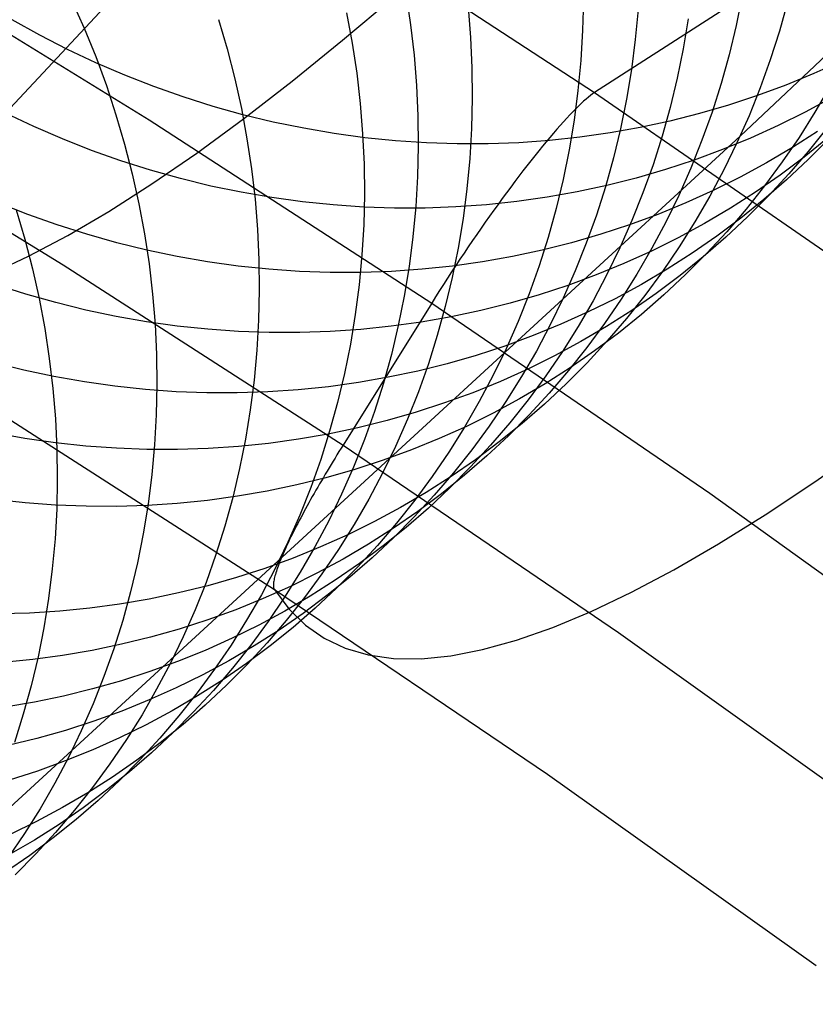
# Model space of a CAD drawing. Header units: millimetres. Extents: x 119 to 175.9, y -203.1 to -153.8.
# Tile 348 of 377: x 162.8 to 163.9, y -160.3 to -158.9. Entities that reach past the tile are written whole.
import ezdxf

# ---------------------------------------------------------------- set-up
doc = ezdxf.new("R2010")
doc.units = ezdxf.units.MM
doc.header["$MEASUREMENT"] = 0
doc.layers.add('Layer 01', color=5, linetype='Continuous', true_color=0x0000ff)
doc.layers.add('Livello 03', color=5, linetype='Continuous', true_color=0x0000ff)

msp = doc.modelspace()

# ---------------------------------------------------------------- linework, layer by layer
at = {"layer": 'Layer 01'}
for p, q in [((162.7998, -159.0564, 56.7965), (163.2382, -158.5861, 58.9149)), ((163.7927, -159.0875, 53.8911), (164.2929, -158.616, 55.9334)), ((162.8892, -158.9031, 50.4129), (162.9062, -158.9412, 50.4181)), ((163.3414, -158.8961, 51.7389), (163.3475, -158.937, 51.7474)), ((163.5809, -158.903, 52.5888), (163.5799, -158.944, 52.5991)), ((163.7957, -158.8979, 53.5086), (163.7876, -158.9378, 53.5203)), ((163.8568, -158.9063, 53.8316), (163.8459, -158.9455, 53.8437)), ((163.261, -158.9208, 51.4697), (163.2685, -158.9615, 51.4779)), ((163.4252, -158.9128, 52.0182), (163.4285, -158.9539, 52.0275)), ((163.655, -158.9161, 52.8927), (163.6511, -158.9569, 52.9036)), ((162.8461, -158.9509, 57.185), (162.809, -158.9303, 57.1884)), ((163.0879, -158.9296, 50.937), (163.0996, -158.9695, 50.944)), ((163.7226, -158.929, 53.1985), (163.7159, -158.9692, 53.21)), ((162.9062, -158.9412, 50.4181), (162.9218, -158.9799, 50.4238)), ((163.3475, -158.937, 51.7474), (163.3521, -158.978, 51.7564)), ((163.5799, -158.944, 52.5991), (163.5775, -158.9849, 52.6097)), ((163.7876, -158.9378, 53.5203), (163.778, -158.9773, 53.5322)), ((163.8459, -158.9455, 53.8437), (163.8335, -158.9841, 53.856)), ((162.8838, -158.9702, 57.1812), (162.8461, -158.9509, 57.185)), ((163.2685, -158.9615, 51.4779), (163.2746, -159.0024, 51.4864)), ((163.4285, -158.9539, 52.0275), (163.4303, -158.995, 52.0371)), ((163.6511, -158.9569, 52.9036), (163.6458, -158.9973, 52.9149)), ((162.9221, -158.9883, 57.177), (162.8838, -158.9702, 57.1812)), ((163.0996, -158.9695, 50.944), (163.1098, -159.0097, 50.9514)), ((163.7159, -158.9692, 53.21), (163.7078, -159.0091, 53.2217)), ((162.9218, -158.9799, 50.4238), (162.9362, -159.019, 50.43)), ((162.961, -159.005, 57.1723), (162.9221, -158.9883, 57.177)), ((163.3521, -158.978, 51.7564), (163.3554, -159.019, 51.7657)), ((163.5775, -158.9849, 52.6097), (163.5736, -159.0255, 52.6207)), ((163.778, -158.9773, 53.5322), (163.7671, -159.0164, 53.5444)), ((163.8335, -158.9841, 53.856), (163.8198, -159.0222, 53.8686)), ((163.9297, -158.9859, 56.9585), (163.8925, -159.0028, 56.9703)), ((163.4303, -158.995, 52.0371), (163.4308, -159.0361, 52.0472)), ((163.6458, -158.9973, 52.9149), (163.6391, -159.0375, 52.9264)), ((163.0003, -159.0204, 57.1673), (162.961, -159.005, 57.1723)), ((163.1098, -159.0097, 50.9514), (163.1188, -159.0502, 50.9593)), ((163.2746, -159.0024, 51.4864), (163.2793, -159.0433, 51.4954)), ((163.7078, -159.0091, 53.2217), (163.6983, -159.0486, 53.2337)), ((163.8925, -159.0028, 56.9703), (163.8546, -159.0184, 56.982)), ((162.9362, -159.019, 50.43), (162.9492, -159.0585, 50.4367)), ((163.0401, -159.0344, 57.1618), (163.0003, -159.0204, 57.1673)), ((163.3554, -159.019, 51.7657), (163.3573, -159.0601, 51.7754)), ((163.5736, -159.0255, 52.6207), (163.5683, -159.066, 52.632)), ((163.7671, -159.0164, 53.5444), (163.7548, -159.055, 53.5569)), ((163.8198, -159.0222, 53.8686), (163.8048, -159.0597, 53.8814)), ((163.8546, -159.0184, 56.982), (163.8162, -159.0326, 56.9935)), ((163.9142, -159.0201, 54.5548), (163.8939, -159.055, 54.568)), ((163.0804, -159.0471, 57.156), (163.0401, -159.0344, 57.1618)), ((163.4308, -159.0361, 52.0472), (163.4298, -159.077, 52.0576)), ((163.6391, -159.0375, 52.9264), (163.631, -159.0773, 52.9382)), ((163.8162, -159.0326, 56.9935), (163.7772, -159.0455, 57.0048)), ((163.9163, -159.0356, 56.5442), (163.8805, -159.0551, 56.5565)), ((163.1209, -159.0584, 57.1497), (163.0804, -159.0471, 57.156)), ((163.1188, -159.0502, 50.9593), (163.1263, -159.0908, 50.9676)), ((163.2793, -159.0433, 51.4954), (163.2826, -159.0844, 51.5048)), ((163.6983, -159.0486, 53.2337), (163.6874, -159.0876, 53.246)), ((163.7772, -159.0455, 57.0048), (163.7378, -159.0569, 57.016)), ((162.8381, -159.0745, 56.7921), (162.7998, -159.0564, 56.7965)), ((162.9492, -159.0585, 50.4367), (162.9609, -159.0983, 50.4438)), ((163.1618, -159.0683, 57.1431), (163.1209, -159.0584, 57.1497)), ((163.3573, -159.0601, 51.7754), (163.3577, -159.1011, 51.7855)), ((163.5683, -159.066, 52.632), (163.5617, -159.1061, 52.6436)), ((163.6979, -159.067, 57.0269), (163.6576, -159.0757, 57.0375)), ((163.7378, -159.0569, 57.016), (163.6979, -159.067, 57.0269)), ((163.7548, -159.055, 53.5569), (163.7412, -159.093, 53.5695)), ((163.8048, -159.0597, 53.8814), (163.7885, -159.0966, 53.8943)), ((163.8805, -159.0551, 56.5565), (163.8441, -159.0732, 56.5687)), ((163.8939, -159.055, 54.568), (163.8724, -159.0891, 54.5813)), ((162.8769, -159.0912, 56.7873), (162.8381, -159.0745, 56.7921)), ((163.2029, -159.0768, 57.1361), (163.1618, -159.0683, 57.1431)), ((163.2442, -159.0839, 57.1288), (163.2029, -159.0768, 57.1361)), ((163.4298, -159.077, 52.0576), (163.4274, -159.1178, 52.0683)), ((163.6576, -159.0757, 57.0375), (163.617, -159.083, 57.0479)), ((163.631, -159.0773, 52.9382), (163.6215, -159.1167, 52.9503)), ((163.8441, -159.0732, 56.5687), (163.8069, -159.0901, 56.5807)), ((163.8975, -159.0809, 56.1291), (163.8634, -159.1028, 56.1418)), ((163.9098, -159.0765, 54.9464), (163.8847, -159.108, 54.9598)), ((162.5162, -160.2611, 49.2275), (163.7927, -159.0875, 53.8911)), ((162.9162, -159.1067, 56.7821), (162.8769, -159.0912, 56.7873)), ((163.1263, -159.0908, 50.9676), (163.1324, -159.1316, 50.9763)), ((163.2857, -159.0896, 57.1211), (163.2442, -159.0839, 57.1288)), ((163.2826, -159.0844, 51.5048), (163.2845, -159.1254, 51.5146)), ((163.3272, -159.0938, 57.113), (163.2857, -159.0896, 57.1211)), ((163.3689, -159.0966, 57.1047), (163.3272, -159.0938, 57.113)), ((163.535, -159.0933, 57.068), (163.4936, -159.0963, 57.0776)), ((163.5761, -159.0889, 57.0581), (163.535, -159.0933, 57.068)), ((163.617, -159.083, 57.0479), (163.5761, -159.0889, 57.0581)), ((163.6874, -159.0876, 53.246), (163.6751, -159.1261, 53.2585)), ((163.7412, -159.093, 53.5695), (163.7262, -159.1305, 53.5824)), ((163.8069, -159.0901, 56.5807), (163.7691, -159.1056, 56.5926)), ((163.8724, -159.0891, 54.5813), (163.8497, -159.1223, 54.5947)), ((163.9108, -159.0903, 55.7275), (163.8794, -159.1157, 55.7406)), ((163.9133, -159.0904, 55.3252), (163.8849, -159.119, 55.3385)), ((162.9559, -159.1208, 56.7765), (162.9162, -159.1067, 56.7821)), ((162.9609, -159.0983, 50.4438), (162.9712, -159.1384, 50.4513)), ((163.3577, -159.1011, 51.7855), (163.3568, -159.142, 51.796)), ((163.4105, -159.0979, 57.096), (163.3689, -159.0966, 57.1047)), ((163.4521, -159.0978, 57.0869), (163.4105, -159.0979, 57.096)), ((163.4936, -159.0963, 57.0776), (163.4521, -159.0978, 57.0869)), ((163.5617, -159.1061, 52.6436), (163.5536, -159.1459, 52.6555)), ((163.7691, -159.1056, 56.5926), (163.7308, -159.1198, 56.6043)), ((163.7885, -159.0966, 53.8943), (163.7709, -159.1329, 53.9075)), ((163.8634, -159.1028, 56.1418), (163.8284, -159.1234, 56.1544)), ((163.8847, -159.108, 54.9598), (163.8585, -159.1385, 54.9733)), ((162.9961, -159.1335, 56.7704), (162.9559, -159.1208, 56.7765)), ((163.4274, -159.1178, 52.0683), (163.4236, -159.1584, 52.0794)), ((163.6215, -159.1167, 52.9503), (163.6107, -159.1557, 52.9627)), ((163.7308, -159.1198, 56.6043), (163.6919, -159.1326, 56.6159)), ((163.8794, -159.1157, 55.7406), (163.847, -159.14, 55.7537)), ((163.8849, -159.119, 55.3385), (163.8554, -159.1465, 55.3519)), ((163.0366, -159.1448, 56.764), (162.9961, -159.1335, 56.7704)), ((163.1324, -159.1316, 50.9763), (163.1372, -159.1725, 50.9854)), ((163.2845, -159.1254, 51.5146), (163.2849, -159.1663, 51.5248)), ((163.6919, -159.1326, 56.6159), (163.6525, -159.144, 56.6272)), ((163.6751, -159.1261, 53.2585), (163.6615, -159.1642, 53.2713)), ((163.7262, -159.1305, 53.5824), (163.7099, -159.1674, 53.5955)), ((163.7709, -159.1329, 53.9075), (163.752, -159.1684, 53.9208)), ((163.8284, -159.1234, 56.1544), (163.7927, -159.1428, 56.167)), ((163.8497, -159.1223, 54.5947), (163.8259, -159.1547, 54.6082)), ((162.9712, -159.1384, 50.4513), (162.9802, -159.1788, 50.4593)), ((163.0774, -159.1548, 56.7572), (163.0366, -159.1448, 56.764)), ((163.3568, -159.142, 51.796), (163.3544, -159.1827, 51.8068)), ((163.5536, -159.1459, 52.6555), (163.5441, -159.1853, 52.6677)), ((163.6525, -159.144, 56.6272), (163.6127, -159.1541, 56.6383)), ((163.7927, -159.1428, 56.167), (163.7563, -159.1609, 56.1794)), ((163.847, -159.14, 55.7537), (163.8138, -159.163, 55.7667)), ((163.8554, -159.1465, 55.3519), (163.825, -159.173, 55.3653)), ((163.8585, -159.1385, 54.9733), (163.8312, -159.1681, 54.9868)), ((163.1184, -159.1633, 56.75), (163.0774, -159.1548, 56.7572)), ((163.4236, -159.1584, 52.0794), (163.4183, -159.1987, 52.0909)), ((163.6127, -159.1541, 56.6383), (163.5725, -159.1627, 56.6492)), ((163.6107, -159.1557, 52.9627), (163.5985, -159.1942, 52.9753)), ((163.7563, -159.1609, 56.1794), (163.7192, -159.1777, 56.1916)), ((163.8259, -159.1547, 54.6082), (163.8008, -159.1861, 54.6218)), ((163.1597, -159.1704, 56.7425), (163.1184, -159.1633, 56.75)), ((163.1372, -159.1725, 50.9854), (163.1405, -159.2134, 50.9949)), ((163.2011, -159.1761, 56.7346), (163.1597, -159.1704, 56.7425)), ((163.2849, -159.1663, 51.5248), (163.284, -159.2072, 51.5353)), ((163.5319, -159.17, 56.6598), (163.4911, -159.1758, 56.6702)), ((163.5725, -159.1627, 56.6492), (163.5319, -159.17, 56.6598)), ((163.6615, -159.1642, 53.2713), (163.6466, -159.2016, 53.2843)), ((163.7099, -159.1674, 53.5955), (163.6923, -159.2036, 53.6087)), ((163.752, -159.1684, 53.9208), (163.7318, -159.2032, 53.9342)), ((163.8138, -159.163, 55.7667), (163.7797, -159.1848, 55.7797)), ((163.825, -159.173, 55.3653), (163.7936, -159.1983, 55.3786)), ((163.8312, -159.1681, 54.9868), (163.8028, -159.1966, 55.0003)), ((162.83, -159.1933, 56.3976), (162.7908, -159.1778, 56.403)), ((162.8143, -159.1868, 49.9464), (162.826, -159.2266, 49.9537)), ((162.9802, -159.1788, 50.4593), (162.9877, -159.2194, 50.4678)), ((163.2426, -159.1804, 56.7263), (163.2011, -159.1761, 56.7346)), ((163.2842, -159.1832, 56.7178), (163.2426, -159.1804, 56.7263)), ((163.3257, -159.1846, 56.7088), (163.2842, -159.1832, 56.7178)), ((163.3673, -159.1846, 56.6996), (163.3257, -159.1846, 56.7088)), ((163.3544, -159.1827, 51.8068), (163.3506, -159.2233, 51.818)), ((163.4087, -159.1831, 56.6901), (163.3673, -159.1846, 56.6996)), ((163.45, -159.1801, 56.6803), (163.4087, -159.1831, 56.6901)), ((163.4911, -159.1758, 56.6702), (163.45, -159.1801, 56.6803)), ((163.5441, -159.1853, 52.6677), (163.5333, -159.2242, 52.6801)), ((163.7192, -159.1777, 56.1916), (163.6815, -159.1932, 56.2037)), ((163.7797, -159.1848, 55.7797), (163.7448, -159.2054, 55.7925)), ((163.8008, -159.1861, 54.6218), (163.7747, -159.2166, 54.6354)), ((162.8697, -159.2074, 56.3917), (162.83, -159.1933, 56.3976)), ((163.4183, -159.1987, 52.0909), (163.4117, -159.2388, 52.1026)), ((163.5985, -159.1942, 52.9753), (163.5849, -159.2322, 52.9882)), ((163.6815, -159.1932, 56.2037), (163.6432, -159.2073, 56.2157)), ((163.7936, -159.1983, 55.3786), (163.7613, -159.2225, 55.3919)), ((163.8028, -159.1966, 55.0003), (163.7734, -159.2241, 55.0138)), ((162.9098, -159.2201, 56.3855), (162.8697, -159.2074, 56.3917)), ((163.1405, -159.2134, 50.9949), (163.1424, -159.2544, 51.0048)), ((163.284, -159.2072, 51.5353), (163.2816, -159.2479, 51.5462)), ((163.6432, -159.2073, 56.2157), (163.6044, -159.2201, 56.2274)), ((163.6466, -159.2016, 53.2843), (163.6303, -159.2384, 53.2975)), ((163.6923, -159.2036, 53.6087), (163.6735, -159.239, 53.6222)), ((163.7448, -159.2054, 55.7925), (163.7091, -159.2248, 55.8052)), ((163.7318, -159.2032, 53.9342), (163.7104, -159.2372, 53.9478)), ((162.826, -159.2266, 49.9537), (162.8364, -159.2666, 49.9614)), ((162.9502, -159.2315, 56.3789), (162.9098, -159.2201, 56.3855)), ((162.9877, -159.2194, 50.4678), (162.9939, -159.2601, 50.4766)), ((163.3506, -159.2233, 51.818), (163.3454, -159.2636, 51.8295)), ((163.5333, -159.2242, 52.6801), (163.5211, -159.2627, 52.6928)), ((163.6044, -159.2201, 56.2274), (163.5651, -159.2315, 56.2389)), ((163.7091, -159.2248, 55.8052), (163.6728, -159.2428, 55.8178)), ((163.7613, -159.2225, 55.3919), (163.7281, -159.2455, 55.4051)), ((163.7734, -159.2241, 55.0138), (163.743, -159.2505, 55.0274)), ((163.7747, -159.2166, 54.6354), (163.7474, -159.2462, 54.6491)), ((162.9909, -159.2415, 56.3719), (162.9502, -159.2315, 56.3789)), ((163.4117, -159.2388, 52.1026), (163.4037, -159.2785, 52.1147)), ((163.5651, -159.2315, 56.2389), (163.5254, -159.2415, 56.2503)), ((163.5849, -159.2322, 52.9882), (163.57, -159.2696, 53.0013)), ((163.6303, -159.2384, 53.2975), (163.6128, -159.2746, 53.3108)), ((163.6735, -159.239, 53.6222), (163.6533, -159.2738, 53.6357)), ((163.7104, -159.2372, 53.9478), (163.6878, -159.2703, 53.9615)), ((163.0319, -159.2501, 56.3645), (162.9909, -159.2415, 56.3719)), ((163.0731, -159.2573, 56.3568), (163.0319, -159.2501, 56.3645)), ((163.1424, -159.2544, 51.0048), (163.1429, -159.2953, 51.0151)), ((163.2816, -159.2479, 51.5462), (163.2778, -159.2884, 51.5574)), ((163.4852, -159.2501, 56.2613), (163.4447, -159.2572, 56.2722)), ((163.5254, -159.2415, 56.2503), (163.4852, -159.2501, 56.2613)), ((163.6728, -159.2428, 55.8178), (163.6358, -159.2596, 55.8303)), ((163.7281, -159.2455, 55.4051), (163.6941, -159.2672, 55.4182)), ((163.743, -159.2505, 55.0274), (163.7117, -159.2758, 55.0409)), ((163.7474, -159.2462, 54.6491), (163.7191, -159.2746, 54.6628)), ((162.8364, -159.2666, 49.9614), (162.8453, -159.3069, 49.9696)), ((162.9939, -159.2601, 50.4766), (162.9987, -159.3009, 50.4859)), ((163.1144, -159.263, 56.3487), (163.0731, -159.2573, 56.3568)), ((163.1559, -159.2673, 56.3402), (163.1144, -159.263, 56.3487)), ((163.1974, -159.2702, 56.3314), (163.1559, -159.2673, 56.3402)), ((163.3629, -159.2673, 56.2931), (163.3217, -159.2702, 56.3031)), ((163.3454, -159.2636, 51.8295), (163.3388, -159.3036, 51.8413)), ((163.404, -159.263, 56.2828), (163.3629, -159.2673, 56.2931)), ((163.4447, -159.2572, 56.2722), (163.404, -159.263, 56.2828)), ((163.5211, -159.2627, 52.6928), (163.5076, -159.3006, 52.7058)), ((163.6358, -159.2596, 55.8303), (163.5981, -159.275, 55.8426)), ((163.6941, -159.2672, 55.4182), (163.6593, -159.2878, 55.4312)), ((163.2389, -159.2716, 56.3223), (163.1974, -159.2702, 56.3314)), ((163.2803, -159.2716, 56.3129), (163.2389, -159.2716, 56.3223)), ((163.3217, -159.2702, 56.3031), (163.2803, -159.2716, 56.3129)), ((163.4037, -159.2785, 52.1147), (163.3943, -159.3178, 52.127)), ((163.57, -159.2696, 53.0013), (163.5538, -159.3064, 53.0145)), ((163.5981, -159.275, 55.8426), (163.5599, -159.2891, 55.8547)), ((163.6128, -159.2746, 53.3108), (163.594, -159.31, 53.3244)), ((163.6533, -159.2738, 53.6357), (163.632, -159.3077, 53.6494)), ((163.6878, -159.2703, 53.9615), (163.664, -159.3026, 53.9753)), ((163.7117, -159.2758, 55.0409), (163.6795, -159.2999, 55.0543)), ((163.7191, -159.2746, 54.6628), (163.6898, -159.3021, 54.6765)), ((162.8276, -159.301, 56.0281), (162.7876, -159.2883, 56.0346)), ((163.2778, -159.2884, 51.5574), (163.2727, -159.3287, 51.5689)), ((163.5599, -159.2891, 55.8547), (163.5211, -159.3018, 55.8667)), ((163.6593, -159.2878, 55.4312), (163.6237, -159.3071, 55.4442)), ((162.868, -159.3125, 56.0213), (162.8276, -159.301, 56.0281)), ((162.8453, -159.3069, 49.9696), (162.8529, -159.3473, 49.9782)), ((162.9987, -159.3009, 50.4859), (163.002, -159.3417, 50.4955)), ((163.1429, -159.2953, 51.0151), (163.142, -159.336, 51.0257)), ((163.3388, -159.3036, 51.8413), (163.3308, -159.3433, 51.8534)), ((163.5211, -159.3018, 55.8667), (163.4819, -159.3131, 55.8784)), ((163.5076, -159.3006, 52.7058), (163.4927, -159.3379, 52.7189)), ((163.5538, -159.3064, 53.0145), (163.5362, -159.3425, 53.028)), ((163.6237, -159.3071, 55.4442), (163.5874, -159.3251, 55.457)), ((163.632, -159.3077, 53.6494), (163.6094, -159.3408, 53.6633)), ((163.664, -159.3026, 53.9753), (163.6391, -159.3339, 53.9892)), ((163.6795, -159.2999, 55.0543), (163.6463, -159.3229, 55.0677)), ((163.6898, -159.3021, 54.6765), (163.6595, -159.3284, 54.6902)), ((162.9087, -159.3225, 56.0142), (162.868, -159.3125, 56.0213)), ((163.3943, -159.3178, 52.127), (163.3835, -159.3567, 52.1396)), ((163.4819, -159.3131, 55.8784), (163.4422, -159.323, 55.8899)), ((163.594, -159.31, 53.3244), (163.5739, -159.3447, 53.3381)), ((162.9496, -159.3311, 56.0066), (162.9087, -159.3225, 56.0142)), ((162.9907, -159.3383, 55.9987), (162.9496, -159.3311, 56.0066)), ((163.2727, -159.3287, 51.5689), (163.2661, -159.3687, 51.5808)), ((163.4022, -159.3316, 55.9012), (163.3617, -159.3387, 55.9123)), ((163.4422, -159.323, 55.8899), (163.4022, -159.3316, 55.9012)), ((163.5874, -159.3251, 55.457), (163.5505, -159.3417, 55.4696)), ((163.6463, -159.3229, 55.0677), (163.6124, -159.3446, 55.081)), ((163.6391, -159.3339, 53.9892), (163.613, -159.3643, 54.0031)), ((163.6595, -159.3284, 54.6902), (163.6282, -159.3536, 54.7039)), ((162.8529, -159.3473, 49.9782), (162.8591, -159.388, 49.9872)), ((163.032, -159.3441, 55.9904), (162.9907, -159.3383, 55.9987)), ((163.002, -159.3417, 50.4955), (163.004, -159.3826, 50.5056)), ((163.0734, -159.3485, 55.9817), (163.032, -159.3441, 55.9904)), ((163.142, -159.336, 51.0257), (163.1397, -159.3767, 51.0367)), ((163.321, -159.3444, 55.9231), (163.2801, -159.3487, 55.9336)), ((163.3617, -159.3387, 55.9123), (163.321, -159.3444, 55.9231)), ((163.3308, -159.3433, 51.8534), (163.3214, -159.3825, 51.8658)), ((163.4927, -159.3379, 52.7189), (163.4765, -159.3747, 52.7323)), ((163.5505, -159.3417, 55.4696), (163.5129, -159.3571, 55.4821)), ((163.5362, -159.3425, 53.028), (163.5175, -159.3779, 53.0416)), ((163.5739, -159.3447, 53.3381), (163.5526, -159.3785, 53.3519)), ((163.6124, -159.3446, 55.081), (163.5776, -159.3651, 55.0943)), ((163.6094, -159.3408, 53.6633), (163.5857, -159.373, 53.6772)), ((163.1148, -159.3514, 55.9727), (163.0734, -159.3485, 55.9817)), ((163.1562, -159.3529, 55.9634), (163.1148, -159.3514, 55.9727)), ((163.1976, -159.3529, 55.9538), (163.1562, -159.3529, 55.9634)), ((163.2389, -159.3515, 55.9438), (163.1976, -159.3529, 55.9538)), ((163.2801, -159.3487, 55.9336), (163.2389, -159.3515, 55.9438)), ((163.3835, -159.3567, 52.1396), (163.3714, -159.395, 52.1524)), ((163.5129, -159.3571, 55.4821), (163.4747, -159.3711, 55.4945)), ((163.6282, -159.3536, 54.7039), (163.596, -159.3777, 54.7175)), ((163.2661, -159.3687, 51.5808), (163.2581, -159.4083, 51.5929)), ((163.4747, -159.3711, 55.4945), (163.436, -159.3838, 55.5066)), ((163.5776, -159.3651, 55.0943), (163.5421, -159.3843, 55.1074)), ((163.5857, -159.373, 53.6772), (163.5608, -159.4043, 53.6912)), ((163.613, -159.3643, 54.0031), (163.5859, -159.3937, 54.0171)), ((163.004, -159.3826, 50.5056), (163.0045, -159.4234, 50.516)), ((163.1397, -159.3767, 51.0367), (163.1359, -159.4171, 51.048)), ((163.3214, -159.3825, 51.8658), (163.3107, -159.4214, 51.8784)), ((163.436, -159.3838, 55.5066), (163.3969, -159.3951, 55.5186)), ((163.4765, -159.3747, 52.7323), (163.459, -159.4107, 52.7459)), ((163.5175, -159.3779, 53.0416), (163.4974, -159.4125, 53.0554)), ((163.5421, -159.3843, 55.1074), (163.5059, -159.4022, 55.1204)), ((163.5526, -159.3785, 53.3519), (163.5301, -159.4116, 53.3658)), ((163.596, -159.3777, 54.7175), (163.563, -159.4006, 54.7311)), ((162.8246, -159.4038, 55.6572), (162.784, -159.3937, 55.6646)), ((162.8591, -159.388, 49.9872), (162.864, -159.4287, 49.9966)), ((163.3969, -159.3951, 55.5186), (163.3573, -159.4049, 55.5303)), ((163.3714, -159.395, 52.1524), (163.3579, -159.4329, 52.1655)), ((163.563, -159.4006, 54.7311), (163.5291, -159.4222, 54.7446)), ((163.5859, -159.3937, 54.0171), (163.5577, -159.4221, 54.0311)), ((162.8654, -159.4124, 55.6494), (162.8246, -159.4038, 55.6572)), ((162.9065, -159.4197, 55.6413), (162.8654, -159.4124, 55.6494)), ((163.2581, -159.4083, 51.5929), (163.2487, -159.4475, 51.6054)), ((163.3173, -159.4134, 55.5418), (163.2769, -159.4205, 55.5531)), ((163.3573, -159.4049, 55.5303), (163.3173, -159.4134, 55.5418)), ((163.459, -159.4107, 52.7459), (163.4403, -159.4461, 52.7596)), ((163.5059, -159.4022, 55.1204), (163.469, -159.4189, 55.1332)), ((163.4974, -159.4125, 53.0554), (163.4762, -159.4463, 53.0694)), ((163.5301, -159.4116, 53.3658), (163.5064, -159.4438, 53.3799)), ((163.5608, -159.4043, 53.6912), (163.5348, -159.4347, 53.7053)), ((162.9477, -159.4255, 55.6328), (162.9065, -159.4197, 55.6413)), ((162.989, -159.4299, 55.6239), (162.9477, -159.4255, 55.6328)), ((163.0045, -159.4234, 50.516), (163.0036, -159.4641, 50.5267)), ((163.1359, -159.4171, 51.048), (163.1308, -159.4573, 51.0597)), ((163.2363, -159.4261, 55.5641), (163.1954, -159.4304, 55.5748)), ((163.2769, -159.4205, 55.5531), (163.2363, -159.4261, 55.5641)), ((163.3107, -159.4214, 51.8784), (163.2986, -159.4597, 51.8913)), ((163.469, -159.4189, 55.1332), (163.4315, -159.4342, 55.1459)), ((163.5291, -159.4222, 54.7446), (163.4944, -159.4427, 54.758)), ((163.5577, -159.4221, 54.0311), (163.5285, -159.4495, 54.0451)), ((162.864, -159.4287, 49.9966), (162.8674, -159.4694, 50.0064)), ((163.0304, -159.4329, 55.6148), (162.989, -159.4299, 55.6239)), ((163.0718, -159.4344, 55.6052), (163.0304, -159.4329, 55.6148)), ((163.1131, -159.4345, 55.5954), (163.0718, -159.4344, 55.6052)), ((163.1543, -159.4331, 55.5852), (163.1131, -159.4345, 55.5954)), ((163.1954, -159.4304, 55.5748), (163.1543, -159.4331, 55.5852)), ((163.3579, -159.4329, 52.1655), (163.3431, -159.4702, 52.1788)), ((163.4315, -159.4342, 55.1459), (163.3934, -159.4481, 55.1585)), ((163.5348, -159.4347, 53.7053), (163.5077, -159.464, 53.7194)), ((163.2487, -159.4475, 51.6054), (163.238, -159.4863, 51.6181)), ((163.3934, -159.4481, 55.1585), (163.3548, -159.4607, 55.1708)), ((163.4403, -159.4461, 52.7596), (163.4203, -159.4806, 52.7735)), ((163.4762, -159.4463, 53.0694), (163.4537, -159.4793, 53.0834)), ((163.4944, -159.4427, 54.758), (163.4589, -159.4618, 54.7713)), ((163.5064, -159.4438, 53.3799), (163.4816, -159.475, 53.394)), ((163.5285, -159.4495, 54.0451), (163.4983, -159.4757, 54.0592)), ((163.0036, -159.4641, 50.5267), (163.0013, -159.5046, 50.5379)), ((163.1308, -159.4573, 51.0597), (163.1242, -159.4972, 51.0717)), ((163.2986, -159.4597, 51.8913), (163.2851, -159.4975, 51.9045)), ((163.3548, -159.4607, 55.1708), (163.3157, -159.472, 55.1829)), ((163.4589, -159.4618, 54.7713), (163.4228, -159.4797, 54.7845)), ((163.5077, -159.464, 53.7194), (163.4796, -159.4924, 53.7335)), ((162.8674, -159.4694, 50.0064), (162.8694, -159.5102, 50.0166)), ((163.3157, -159.472, 55.1829), (163.2762, -159.4818, 55.1949)), ((163.3431, -159.4702, 52.1788), (163.327, -159.5068, 52.1924)), ((163.4228, -159.4797, 54.7845), (163.386, -159.4963, 54.7975)), ((163.4203, -159.4806, 52.7735), (163.3991, -159.5144, 52.7876)), ((163.4537, -159.4793, 53.0834), (163.4301, -159.5114, 53.0976)), ((163.4816, -159.475, 53.394), (163.4556, -159.5053, 53.4082)), ((163.4983, -159.4757, 54.0592), (163.4671, -159.5008, 54.0732)), ((162.8262, -159.496, 55.308), (162.7852, -159.4887, 55.3163)), ((163.2362, -159.4902, 55.2066), (163.1959, -159.4972, 55.218)), ((163.238, -159.4863, 51.6181), (163.2259, -159.5246, 51.6311)), ((163.2762, -159.4818, 55.1949), (163.2362, -159.4902, 55.2066)), ((163.4796, -159.4924, 53.7335), (163.4504, -159.5196, 53.7477)), ((162.8673, -159.5019, 55.2993), (162.8262, -159.496, 55.308)), ((162.9085, -159.5063, 55.2902), (162.8673, -159.5019, 55.2993)), ((162.9498, -159.5093, 55.2809), (162.9085, -159.5063, 55.2902)), ((163.0013, -159.5046, 50.5379), (162.9977, -159.545, 50.5493)), ((163.1146, -159.507, 55.2401), (163.0736, -159.5097, 55.2508)), ((163.1554, -159.5028, 55.2292), (163.1146, -159.507, 55.2401)), ((163.1242, -159.4972, 51.0717), (163.1163, -159.5367, 51.0839)), ((163.1959, -159.4972, 55.218), (163.1554, -159.5028, 55.2292)), ((163.2851, -159.4975, 51.9045), (163.2703, -159.5348, 51.9179)), ((163.327, -159.5068, 52.1924), (163.3096, -159.5428, 52.2061)), ((163.386, -159.4963, 54.7975), (163.3485, -159.5116, 54.8104)), ((163.4556, -159.5053, 53.4082), (163.4286, -159.5346, 53.4225)), ((163.4671, -159.5008, 54.0732), (163.4351, -159.5248, 54.0871)), ((162.8694, -159.5102, 50.0166), (162.8699, -159.5509, 50.0271)), ((162.9911, -159.5109, 55.2712), (162.9498, -159.5093, 55.2809)), ((163.0324, -159.511, 55.2611), (162.9911, -159.5109, 55.2712)), ((163.0736, -159.5097, 55.2508), (163.0324, -159.511, 55.2611)), ((163.3485, -159.5116, 54.8104), (163.3105, -159.5255, 54.8232)), ((163.3991, -159.5144, 52.7876), (163.3767, -159.5474, 52.8017)), ((163.4301, -159.5114, 53.0976), (163.4053, -159.5427, 53.1118)), ((163.4504, -159.5196, 53.7477), (163.4203, -159.5458, 53.7619)), ((163.2259, -159.5246, 51.6311), (163.2125, -159.5624, 51.6443)), ((163.3105, -159.5255, 54.8232), (163.272, -159.538, 54.8357)), ((163.4351, -159.5248, 54.0871), (163.4021, -159.5475, 54.1011)), ((162.9977, -159.545, 50.5493), (162.9926, -159.5851, 50.5611)), ((163.1163, -159.5367, 51.0839), (163.107, -159.5759, 51.0965)), ((163.272, -159.538, 54.8357), (163.2329, -159.5492, 54.848)), ((163.2703, -159.5348, 51.9179), (163.2542, -159.5714, 51.9314)), ((163.3096, -159.5428, 52.2061), (163.2909, -159.578, 52.22)), ((163.4053, -159.5427, 53.1118), (163.3794, -159.5729, 53.1262)), ((163.4203, -159.5458, 53.7619), (163.3892, -159.5709, 53.776)), ((163.4286, -159.5346, 53.4225), (163.4005, -159.5629, 53.4368)), ((162.8699, -159.5509, 50.0271), (162.8691, -159.5915, 50.038)), ((163.1935, -159.559, 54.8601), (163.1536, -159.5673, 54.872)), ((163.2329, -159.5492, 54.848), (163.1935, -159.559, 54.8601)), ((163.3767, -159.5474, 52.8017), (163.3531, -159.5795, 52.816)), ((163.4021, -159.5475, 54.1011), (163.3684, -159.5691, 54.1149)), ((163.1536, -159.5673, 54.872), (163.1134, -159.5743, 54.8837)), ((163.2125, -159.5624, 51.6443), (163.1977, -159.5996, 51.6577)), ((163.2542, -159.5714, 51.9314), (163.2368, -159.6073, 51.9452)), ((163.3684, -159.5691, 54.1149), (163.3338, -159.5894, 54.1287)), ((163.3794, -159.5729, 53.1262), (163.3524, -159.6022, 53.1405)), ((163.3892, -159.5709, 53.776), (163.3572, -159.5948, 53.7902)), ((163.4005, -159.5629, 53.4368), (163.3714, -159.5901, 53.4511)), ((162.8265, -159.5831, 54.9573), (162.7853, -159.5786, 54.9665)), ((162.8677, -159.5861, 54.9477), (162.8265, -159.5831, 54.9573)), ((162.9089, -159.5877, 54.9378), (162.8677, -159.5861, 54.9477)), ((162.9912, -159.5867, 54.917), (162.9501, -159.5879, 54.9276)), ((162.9926, -159.5851, 50.5611), (162.9861, -159.6249, 50.5732)), ((163.0321, -159.584, 54.9062), (162.9912, -159.5867, 54.917)), ((163.0729, -159.5799, 54.8951), (163.0321, -159.584, 54.9062)), ((163.1134, -159.5743, 54.8837), (163.0729, -159.5799, 54.8951)), ((163.107, -159.5759, 51.0965), (163.0963, -159.6146, 51.1093)), ((163.2909, -159.578, 52.22), (163.271, -159.6125, 52.234)), ((163.3531, -159.5795, 52.816), (163.3283, -159.6106, 52.8303)), ((162.8691, -159.5915, 50.038), (162.8669, -159.632, 50.0493)), ((162.9501, -159.5879, 54.9276), (162.9089, -159.5877, 54.9378)), ((163.1977, -159.5996, 51.6577), (163.1817, -159.6362, 51.6713)), ((163.3338, -159.5894, 54.1287), (163.2985, -159.6085, 54.1423)), ((163.3572, -159.5948, 53.7902), (163.3243, -159.6175, 53.8042)), ((163.3714, -159.5901, 53.4511), (163.3413, -159.6163, 53.4654)), ((163.2368, -159.6073, 51.9452), (163.2182, -159.6425, 51.9592)), ((163.271, -159.6125, 52.234), (163.2498, -159.6463, 52.2482)), ((163.2985, -159.6085, 54.1423), (163.2625, -159.6263, 54.1559)), ((163.3283, -159.6106, 52.8303), (163.3025, -159.6408, 52.8447)), ((163.3524, -159.6022, 53.1405), (163.3243, -159.6304, 53.1549)), ((162.9861, -159.6249, 50.5732), (162.9782, -159.6644, 50.5855)), ((163.0963, -159.6146, 51.1093), (163.0843, -159.6529, 51.1223)), ((163.2625, -159.6263, 54.1559), (163.2258, -159.6427, 54.1692)), ((163.3243, -159.6175, 53.8042), (163.2906, -159.639, 53.8182)), ((163.3413, -159.6163, 53.4654), (163.3103, -159.6413, 53.4797)), ((162.8669, -159.632, 50.0493), (162.8632, -159.6723, 50.0608)), ((163.1817, -159.6362, 51.6713), (163.1643, -159.6721, 51.6851)), ((163.2906, -159.639, 53.8182), (163.2561, -159.6593, 53.8321)), ((163.3243, -159.6304, 53.1549), (163.2953, -159.6576, 53.1694)), ((163.0843, -159.6529, 51.1223), (163.0709, -159.6906, 51.1356)), ((163.2258, -159.6427, 54.1692), (163.1885, -159.6579, 54.1825)), ((163.2182, -159.6425, 51.9592), (163.1983, -159.677, 51.9733)), ((163.2498, -159.6463, 52.2482), (163.2275, -159.6791, 52.2625)), ((163.3025, -159.6408, 52.8447), (163.2755, -159.6701, 52.8592)), ((163.3103, -159.6413, 53.4797), (163.2783, -159.6651, 53.494)), ((162.9782, -159.6644, 50.5855), (162.9689, -159.7035, 50.5982)), ((163.1885, -159.6579, 54.1825), (163.1506, -159.6717, 54.1956)), ((163.2561, -159.6593, 53.8321), (163.2209, -159.6783, 53.8459)), ((163.2783, -159.6651, 53.494), (163.2455, -159.6878, 53.5082)), ((163.2953, -159.6576, 53.1694), (163.2653, -159.6837, 53.1838)), ((162.8632, -159.6723, 50.0608), (162.8582, -159.7123, 50.0727)), ((163.1506, -159.6717, 54.1956), (163.1122, -159.6841, 54.2085)), ((163.1643, -159.6721, 51.6851), (163.1457, -159.7073, 51.6991)), ((163.1983, -159.677, 51.9733), (163.1772, -159.7107, 51.9875)), ((163.2209, -159.6783, 53.8459), (163.1849, -159.696, 53.8596)), ((163.2275, -159.6791, 52.2625), (163.2039, -159.7111, 52.2769)), ((163.2755, -159.6701, 52.8592), (163.2475, -159.6983, 52.8737)), ((163.0709, -159.6906, 51.1356), (163.0562, -159.7277, 51.1491)), ((163.1122, -159.6841, 54.2085), (163.0733, -159.6952, 54.2211)), ((163.2455, -159.6878, 53.5082), (163.2118, -159.7093, 53.5223)), ((163.2653, -159.6837, 53.1838), (163.2343, -159.7086, 53.1982)), ((162.9689, -159.7035, 50.5982), (162.9583, -159.7421, 50.6111)), ((163.0339, -159.7049, 54.2336), (162.9942, -159.7132, 54.2459)), ((163.0733, -159.6952, 54.2211), (163.0339, -159.7049, 54.2336)), ((163.1849, -159.696, 53.8596), (163.1483, -159.7125, 53.8732)), ((163.2475, -159.6983, 52.8737), (163.2185, -159.7254, 52.8883)), ((162.8582, -159.7123, 50.0727), (162.8517, -159.752, 50.0849)), ((162.9541, -159.7201, 54.2579), (162.9138, -159.7255, 54.2696)), ((162.9942, -159.7132, 54.2459), (162.9541, -159.7201, 54.2579)), ((163.1483, -159.7125, 53.8732), (163.111, -159.7276, 53.8866)), ((163.1457, -159.7073, 51.6991), (163.1258, -159.7417, 51.7132)), ((163.1772, -159.7107, 51.9875), (163.1548, -159.7435, 52.0019)), ((163.2118, -159.7093, 53.5223), (163.1774, -159.7295, 53.5364)), ((163.2039, -159.7111, 52.2769), (163.1793, -159.7422, 52.2915)), ((163.2343, -159.7086, 53.1982), (163.2024, -159.7325, 53.2126)), ((162.8324, -159.7322, 54.2923), (162.7914, -159.7333, 54.3031)), ((162.8732, -159.7296, 54.2811), (162.8324, -159.7322, 54.2923)), ((162.9138, -159.7255, 54.2696), (162.8732, -159.7296, 54.2811)), ((163.0562, -159.7277, 51.1491), (163.0401, -159.7642, 51.1628)), ((163.111, -159.7276, 53.8866), (163.0732, -159.7413, 53.8998)), ((163.1774, -159.7295, 53.5364), (163.1422, -159.7485, 53.5503)), ((163.2024, -159.7325, 53.2126), (163.1696, -159.7551, 53.2269)), ((163.2185, -159.7254, 52.8883), (163.1885, -159.7515, 52.9028)), ((162.9583, -159.7421, 50.6111), (162.9463, -159.7803, 50.6242)), ((163.0732, -159.7413, 53.8998), (163.0348, -159.7537, 53.9129)), ((163.1258, -159.7417, 51.7132), (163.1047, -159.7754, 51.7275)), ((163.1548, -159.7435, 52.0019), (163.1314, -159.7755, 52.0163)), ((163.1793, -159.7422, 52.2915), (163.1535, -159.7724, 52.306)), ((162.8517, -159.752, 50.0849), (162.8439, -159.7914, 50.0974)), ((163.0348, -159.7537, 53.9129), (162.996, -159.7648, 53.9257)), ((163.1422, -159.7485, 53.5503), (163.1063, -159.7662, 53.5641)), ((163.1696, -159.7551, 53.2269), (163.136, -159.7765, 53.2412)), ((163.1885, -159.7515, 52.9028), (163.1576, -159.7764, 52.9173)), ((162.996, -159.7648, 53.9257), (162.9567, -159.7744, 53.9383)), ((163.0401, -159.7642, 51.1628), (163.0228, -159.8, 51.1767)), ((163.1063, -159.7662, 53.5641), (163.0697, -159.7826, 53.5778)), ((163.1535, -159.7724, 52.306), (163.1266, -159.8015, 52.3207)), ((162.9171, -159.7827, 53.9507), (162.8771, -159.7895, 53.9629)), ((162.9567, -159.7744, 53.9383), (162.9171, -159.7827, 53.9507)), ((162.9463, -159.7803, 50.6242), (162.9329, -159.8179, 50.6376)), ((163.0697, -159.7826, 53.5778), (163.0325, -159.7976, 53.5914)), ((163.1047, -159.7754, 51.7275), (163.0824, -159.8082, 51.7419)), ((163.136, -159.7765, 53.2412), (163.1016, -159.7967, 53.2554)), ((163.1314, -159.7755, 52.0163), (163.1067, -159.8066, 52.0309)), ((163.1576, -159.7764, 52.9173), (163.1257, -159.8002, 52.9318)), ((162.8368, -159.7949, 53.9748), (162.7962, -159.7989, 53.9864)), ((162.8439, -159.7914, 50.0974), (162.8346, -159.8304, 50.1102)), ((162.8771, -159.7895, 53.9629), (162.8368, -159.7949, 53.9748)), ((163.0325, -159.7976, 53.5914), (162.9948, -159.8113, 53.6048)), ((163.0228, -159.8, 51.1767), (163.0042, -159.8352, 51.1908)), ((163.1016, -159.7967, 53.2554), (163.0665, -159.8156, 53.2694)), ((163.1257, -159.8002, 52.9318), (163.093, -159.8227, 52.9463)), ((162.9948, -159.8113, 53.6048), (162.9565, -159.8237, 53.6179)), ((163.0824, -159.8082, 51.7419), (163.0589, -159.8401, 51.7564)), ((163.1067, -159.8066, 52.0309), (163.081, -159.8367, 52.0455)), ((163.1266, -159.8015, 52.3207), (163.0987, -159.8296, 52.3353)), ((162.9565, -159.8237, 53.6179), (162.9177, -159.8347, 53.6309)), ((162.9329, -159.8179, 50.6376), (162.9183, -159.855, 50.6512)), ((163.0665, -159.8156, 53.2694), (163.0306, -159.8333, 53.2834)), ((163.093, -159.8227, 52.9463), (163.0595, -159.8441, 52.9606)), ((162.8346, -159.8304, 50.1102), (162.824, -159.869, 50.1232)), ((162.9177, -159.8347, 53.6309), (162.8785, -159.8443, 53.6437)), ((163.0042, -159.8352, 51.1908), (162.9844, -159.8696, 51.205)), ((163.0306, -159.8333, 53.2834), (162.9941, -159.8496, 53.2972)), ((163.0589, -159.8401, 51.7564), (163.0343, -159.8712, 51.771)), ((163.081, -159.8367, 52.0455), (163.0541, -159.8658, 52.0602)), ((163.0987, -159.8296, 52.3353), (163.0698, -159.8567, 52.35)), ((162.8389, -159.8525, 53.6563), (162.7989, -159.8593, 53.6685)), ((162.8785, -159.8443, 53.6437), (162.8389, -159.8525, 53.6563)), ((162.9941, -159.8496, 53.2972), (162.957, -159.8646, 53.3109)), ((163.0595, -159.8441, 52.9606), (163.0251, -159.8643, 52.9749)), ((162.9183, -159.855, 50.6512), (162.9023, -159.8914, 50.665)), ((162.957, -159.8646, 53.3109), (162.9193, -159.8783, 53.3244)), ((163.0251, -159.8643, 52.9749), (162.99, -159.8832, 52.9891)), ((163.0541, -159.8658, 52.0602), (163.0262, -159.8939, 52.0749)), ((163.0698, -159.8567, 52.35), (163.0399, -159.8827, 52.3647)), ((162.824, -159.869, 50.1232), (162.8121, -159.9071, 50.1365)), ((162.9193, -159.8783, 53.3244), (162.881, -159.8907, 53.3377)), ((162.9844, -159.8696, 51.205), (162.9634, -159.9031, 51.2194)), ((163.0343, -159.8712, 51.771), (163.0086, -159.9012, 51.7857)), ((162.881, -159.8907, 53.3377), (162.8423, -159.9016, 53.3508)), ((162.9023, -159.8914, 50.665), (162.885, -159.9272, 50.679)), ((162.99, -159.8832, 52.9891), (162.9542, -159.9008, 53.0032)), ((163.0399, -159.8827, 52.3647), (163.009, -159.9075, 52.3794)), ((162.8423, -159.9016, 53.3508), (162.8032, -159.9112, 53.3637)), ((162.9542, -159.9008, 53.0032), (162.9178, -159.9171, 53.0171)), ((162.9634, -159.9031, 51.2194), (162.9411, -159.9359, 51.2338)), ((163.0086, -159.9012, 51.7857), (162.9818, -159.9303, 51.8004)), ((163.0262, -159.8939, 52.0749), (162.9973, -159.9209, 52.0897)), ((162.9178, -159.9171, 53.0171), (162.8807, -159.9321, 53.0309)), ((163.009, -159.9075, 52.3794), (162.9772, -159.9312, 52.394)), ((162.8807, -159.9321, 53.0309), (162.843, -159.9457, 53.0445)), ((162.885, -159.9272, 50.679), (162.8665, -159.9623, 50.6931)), ((162.9772, -159.9312, 52.394), (162.9446, -159.9538, 52.4086)), ((162.9818, -159.9303, 51.8004), (162.9539, -159.9584, 51.8152)), ((162.9973, -159.9209, 52.0897), (162.9675, -159.9469, 52.1044)), ((162.843, -159.9457, 53.0445), (162.8049, -159.958, 53.0579)), ((162.9411, -159.9359, 51.2338), (162.9177, -159.9678, 51.2484)), ((162.9446, -159.9538, 52.4086), (162.9111, -159.9751, 52.4232)), ((162.9539, -159.9584, 51.8152), (162.9251, -159.9854, 51.8299)), ((162.9675, -159.9469, 52.1044), (162.9366, -159.9717, 52.1191)), ((162.8665, -159.9623, 50.6931), (162.8467, -159.9966, 50.7074)), ((162.9177, -159.9678, 51.2484), (162.8931, -159.9988, 51.2631)), ((162.9366, -159.9717, 52.1191), (162.9049, -159.9954, 52.1338)), ((162.9111, -159.9751, 52.4232), (162.8769, -159.9952, 52.4376)), ((162.9251, -159.9854, 51.8299), (162.8952, -160.0113, 51.8447)), ((162.8467, -159.9966, 50.7074), (162.8257, -160.0301, 50.7219)), ((162.8769, -159.9952, 52.4376), (162.8419, -160.014, 52.4519)), ((162.8931, -159.9988, 51.2631), (162.8675, -160.0288, 51.2778)), ((162.9049, -159.9954, 52.1338), (162.8723, -160.0179, 52.1484)), ((162.8952, -160.0113, 51.8447), (162.8644, -160.0361, 51.8594)), ((162.8419, -160.014, 52.4519), (162.8061, -160.0316, 52.4661)), ((162.8723, -160.0179, 52.1484), (162.8389, -160.0392, 52.163)), ((162.8257, -160.0301, 50.7219), (162.8035, -160.0628, 50.7364)), ((162.8389, -160.0392, 52.163), (162.8046, -160.0592, 52.1775)), ((162.8644, -160.0361, 51.8594), (162.8327, -160.0598, 51.8741)), ((162.8675, -160.0288, 51.2778), (162.8407, -160.0578, 51.2925)), ((162.8327, -160.0598, 51.8741), (162.8001, -160.0823, 51.8888)), ((162.8407, -160.0578, 51.2925), (162.8129, -160.0859, 51.3073))]:
    msp.add_line(p, q, dxfattribs=at)
at = {"layer": 'Livello 03'}
for p, q in [((165.5579, -157.7646, 64.6777), (163.5959, -159.0286, 56.9901)), ((163.208, -158.7746, 57.049), (163.5959, -159.0286, 56.9901)), ((162.6063, -158.8273, 56.9011), (162.994, -159.0652, 56.845)), ((163.2556, -158.9577, 62.1383), (163.3263, -158.898, 62.3875)), ((163.1874, -159.0131, 61.8872), (163.2556, -158.9577, 62.1383)), ((163.1217, -159.0639, 61.6344), (163.1874, -159.0131, 61.8872)), ((162.4945, -159.0271, 56.9624), (162.878, -159.2612, 56.9065)), ((163.5813, -159.0402, 56.9428), (163.5779, -159.0434, 56.9337)), ((163.5846, -159.0373, 56.952), (163.5813, -159.0402, 56.9428)), ((163.5877, -159.0347, 56.9613), (163.5846, -159.0373, 56.952)), ((163.5906, -159.0324, 56.9708), (163.5877, -159.0347, 56.9613)), ((163.5934, -159.0304, 56.9804), (163.5906, -159.0324, 56.9708)), ((163.5959, -159.0286, 56.9901), (163.5934, -159.0304, 56.9804)), ((163.5959, -159.0286, 56.9901), (163.9774, -159.2921, 56.9301)), ((163.5667, -159.0545, 56.9076), (163.5626, -159.0587, 56.8993)), ((163.5706, -159.0505, 56.9162), (163.5667, -159.0545, 56.9076)), ((163.5743, -159.0468, 56.9249), (163.5706, -159.0505, 56.9162)), ((163.5779, -159.0434, 56.9337), (163.5743, -159.0468, 56.9249)), ((162.994, -159.0652, 56.845), (163.3759, -159.313, 56.788)), ((163.0584, -159.1102, 61.3801), (163.1217, -159.0639, 61.6344)), ((163.5541, -159.0679, 56.8833), (163.5497, -159.0729, 56.8756)), ((163.5584, -159.0632, 56.8912), (163.5541, -159.0679, 56.8833)), ((163.5626, -159.0587, 56.8993), (163.5584, -159.0632, 56.8912)), ((163.5451, -159.0781, 56.8681), (163.5404, -159.0835, 56.8609)), ((163.5497, -159.0729, 56.8756), (163.5451, -159.0781, 56.8681)), ((163.5356, -159.0892, 56.8539), (163.5307, -159.095, 56.8472)), ((163.5404, -159.0835, 56.8609), (163.5356, -159.0892, 56.8539)), ((163.5206, -159.1074, 56.8346), (163.5154, -159.1139, 56.8288)), ((163.5257, -159.1011, 56.8408), (163.5206, -159.1074, 56.8346)), ((163.5307, -159.095, 56.8472), (163.5257, -159.1011, 56.8408)), ((162.9977, -159.152, 61.1243), (163.0584, -159.1102, 61.3801)), ((163.5101, -159.1206, 56.8232), (163.5047, -159.1274, 56.8179)), ((163.5154, -159.1139, 56.8288), (163.5101, -159.1206, 56.8232)), ((163.4993, -159.1344, 56.8129), (163.4938, -159.1416, 56.8082)), ((163.5047, -159.1274, 56.8179), (163.4993, -159.1344, 56.8129)), ((163.4938, -159.1416, 56.8082), (163.4883, -159.1489, 56.8039)), ((162.9396, -159.1892, 60.8673), (162.9977, -159.152, 61.1243)), ((163.4827, -159.1564, 56.7998), (163.477, -159.164, 56.7961)), ((163.4883, -159.1489, 56.8039), (163.4827, -159.1564, 56.7998)), ((163.4714, -159.1718, 56.7927), (163.4656, -159.1796, 56.7897)), ((163.477, -159.164, 56.7961), (163.4714, -159.1718, 56.7927)), ((163.4599, -159.1876, 56.7869), (163.4542, -159.1956, 56.7846)), ((163.4656, -159.1796, 56.7897), (163.4599, -159.1876, 56.7869)), ((162.8841, -159.2218, 60.6092), (162.9396, -159.1892, 60.8673)), ((163.4542, -159.1956, 56.7846), (163.4484, -159.2038, 56.7825)), ((163.4427, -159.212, 56.7809), (163.4369, -159.2203, 56.7795)), ((163.4484, -159.2038, 56.7825), (163.4427, -159.212, 56.7809)), ((162.8312, -159.2498, 60.3502), (162.8841, -159.2218, 60.6092)), ((163.4369, -159.2203, 56.7795), (163.4312, -159.2286, 56.7785)), ((163.4254, -159.237, 56.7779), (163.4197, -159.2454, 56.7776)), ((163.4312, -159.2286, 56.7785), (163.4254, -159.237, 56.7779)), ((162.781, -159.2732, 60.0905), (162.8312, -159.2498, 60.3502)), ((163.4141, -159.2539, 56.7777), (163.4085, -159.2624, 56.7781)), ((163.4197, -159.2454, 56.7776), (163.4141, -159.2539, 56.7777)), ((162.878, -159.2612, 56.9065), (163.2561, -159.505, 56.8498)), ((163.4085, -159.2624, 56.7781), (163.4029, -159.2708, 56.7789)), ((163.3974, -159.2793, 56.78), (163.3919, -159.2878, 56.7815)), ((163.4029, -159.2708, 56.7789), (163.3974, -159.2793, 56.78)), ((163.3919, -159.2878, 56.7815), (163.3865, -159.2962, 56.7833)), ((163.3812, -159.3046, 56.7855), (163.3759, -159.313, 56.788)), ((163.3865, -159.2962, 56.7833), (163.3812, -159.3046, 56.7855)), ((163.3759, -159.313, 56.788), (163.2561, -159.505, 56.8498)), ((163.3759, -159.313, 56.788), (163.7518, -159.5701, 56.73)), ((162.7889, -159.4602, 57.1718), (163.1633, -159.7005, 57.1142)), ((163.2561, -159.505, 56.8498), (163.2534, -159.5094, 56.8513)), ((163.2561, -159.505, 56.8498), (163.6284, -159.7583, 56.7921)), ((163.2479, -159.5182, 56.8545), (163.2453, -159.5226, 56.8563)), ((163.2506, -159.5138, 56.8528), (163.2479, -159.5182, 56.8545)), ((163.2534, -159.5094, 56.8513), (163.2506, -159.5138, 56.8528)), ((163.8923, -159.5557, 61.4743), (163.9607, -159.5076, 61.7242)), ((163.2399, -159.5314, 56.8601), (163.2373, -159.5357, 56.8622)), ((163.2426, -159.527, 56.8581), (163.2399, -159.5314, 56.8601)), ((163.2453, -159.5226, 56.8563), (163.2426, -159.527, 56.8581)), ((163.2321, -159.5445, 56.8667), (163.2295, -159.5489, 56.8691)), ((163.2347, -159.5401, 56.8644), (163.2321, -159.5445, 56.8667)), ((163.2373, -159.5357, 56.8622), (163.2347, -159.5401, 56.8644)), ((163.2244, -159.5575, 56.8742), (163.2219, -159.5618, 56.8769)), ((163.2269, -159.5532, 56.8716), (163.2244, -159.5575, 56.8742)), ((163.2295, -159.5489, 56.8691), (163.2269, -159.5532, 56.8716)), ((163.8266, -159.5993, 61.2228), (163.8923, -159.5557, 61.4743)), ((163.217, -159.5704, 56.8827), (163.2146, -159.5746, 56.8857)), ((163.2195, -159.5661, 56.8798), (163.217, -159.5704, 56.8827)), ((163.2219, -159.5618, 56.8769), (163.2195, -159.5661, 56.8798)), ((163.7518, -159.5701, 56.73), (164.1214, -159.8363, 56.6711)), ((163.2077, -159.5871, 56.8955), (163.2054, -159.5912, 56.899)), ((163.2099, -159.583, 56.8921), (163.2077, -159.5871, 56.8955)), ((163.2123, -159.5788, 56.8889), (163.2099, -159.583, 56.8921)), ((163.2146, -159.5746, 56.8857), (163.2123, -159.5788, 56.8889)), ((163.2011, -159.5993, 56.9062), (163.1989, -159.6032, 56.9099)), ((163.2032, -159.5953, 56.9025), (163.2011, -159.5993, 56.9062)), ((163.2054, -159.5912, 56.899), (163.2032, -159.5953, 56.9025)), ((163.7636, -159.6386, 60.9699), (163.8266, -159.5993, 61.2228)), ((163.1949, -159.611, 56.9177), (163.1929, -159.6148, 56.9217)), ((163.1969, -159.6071, 56.9137), (163.1949, -159.611, 56.9177)), ((163.1989, -159.6032, 56.9099), (163.1969, -159.6071, 56.9137)), ((163.1873, -159.6258, 56.9343), (163.1856, -159.6293, 56.9387)), ((163.1891, -159.6222, 56.93), (163.1873, -159.6258, 56.9343)), ((163.191, -159.6185, 56.9258), (163.1891, -159.6222, 56.93)), ((163.1929, -159.6148, 56.9217), (163.191, -159.6185, 56.9258)), ((163.1807, -159.6396, 56.9523), (163.1792, -159.6428, 56.9569)), ((163.1823, -159.6362, 56.9477), (163.1807, -159.6396, 56.9523)), ((163.1839, -159.6328, 56.9431), (163.1823, -159.6362, 56.9477)), ((163.1856, -159.6293, 56.9387), (163.1839, -159.6328, 56.9431)), ((163.7034, -159.6735, 60.7157), (163.7636, -159.6386, 60.9699)), ((163.175, -159.6521, 56.9713), (163.1738, -159.6551, 56.9763)), ((163.1764, -159.6491, 56.9665), (163.175, -159.6521, 56.9713)), ((163.1777, -159.646, 56.9617), (163.1764, -159.6491, 56.9665)), ((163.1792, -159.6428, 56.9569), (163.1777, -159.646, 56.9617)), ((163.1694, -159.666, 56.9965), (163.1684, -159.6686, 57.0017)), ((163.1704, -159.6634, 56.9914), (163.1694, -159.666, 56.9965)), ((163.1714, -159.6607, 56.9863), (163.1704, -159.6634, 56.9914)), ((163.1726, -159.658, 56.9812), (163.1714, -159.6607, 56.9863)), ((163.1738, -159.6551, 56.9763), (163.1726, -159.658, 56.9812)), ((163.1647, -159.6798, 57.028), (163.1641, -159.6818, 57.0334)), ((163.1653, -159.6777, 57.0227), (163.1647, -159.6798, 57.028)), ((163.166, -159.6756, 57.0174), (163.1653, -159.6777, 57.0227)), ((163.1667, -159.6733, 57.0121), (163.166, -159.6756, 57.0174)), ((163.1675, -159.671, 57.0069), (163.1667, -159.6733, 57.0121)), ((163.1684, -159.6686, 57.0017), (163.1675, -159.671, 57.0069)), ((163.6459, -159.704, 60.4605), (163.7034, -159.6735, 60.7157)), ((163.1621, -159.6931, 57.0712), (163.162, -159.6943, 57.0766)), ((163.1622, -159.6917, 57.0658), (163.1621, -159.6931, 57.0712)), ((163.1623, -159.6903, 57.0604), (163.1622, -159.6917, 57.0658)), ((163.1626, -159.6888, 57.055), (163.1623, -159.6903, 57.0604)), ((163.1629, -159.6872, 57.0496), (163.1626, -159.6888, 57.055)), ((163.1632, -159.6855, 57.0442), (163.1629, -159.6872, 57.0496)), ((163.1636, -159.6837, 57.0388), (163.1632, -159.6855, 57.0442)), ((163.1641, -159.6818, 57.0334), (163.1636, -159.6837, 57.0388)), ((163.162, -159.6943, 57.0766), (163.162, -159.6954, 57.0821)), ((163.162, -159.6954, 57.0821), (163.1621, -159.6965, 57.0875)), ((163.1621, -159.6965, 57.0875), (163.1622, -159.6975, 57.0928)), ((163.1622, -159.6975, 57.0928), (163.1624, -159.6984, 57.0982)), ((163.1624, -159.6984, 57.0982), (163.1626, -159.6992, 57.1036)), ((163.1626, -159.6992, 57.1036), (163.1629, -159.6999, 57.1089)), ((163.1629, -159.6999, 57.1089), (163.1633, -159.7005, 57.1142)), ((163.1633, -159.7005, 57.1142), (163.5323, -159.9501, 57.0555)), ((163.1633, -159.7005, 57.1142), (163.1828, -159.7265, 57.3694)), ((163.5913, -159.73, 60.2043), (163.6459, -159.704, 60.4605)), ((163.1828, -159.7265, 57.3694), (163.2053, -159.7484, 57.6255)), ((163.5396, -159.7516, 59.9473), (163.5913, -159.73, 60.2043)), ((163.2053, -159.7484, 57.6255), (163.2306, -159.7661, 57.8823)), ((163.4907, -159.7688, 59.6897), (163.5396, -159.7516, 59.9473)), ((163.6284, -159.7583, 56.7921), (163.9948, -160.0205, 56.7333)), ((163.2306, -159.7661, 57.8823), (163.259, -159.7795, 58.1399)), ((163.4447, -159.7816, 59.4316), (163.4907, -159.7688, 59.6897)), ((163.259, -159.7795, 58.1399), (163.2902, -159.7886, 58.3979)), ((163.4017, -159.7899, 59.1732), (163.4447, -159.7816, 59.4316)), ((163.2902, -159.7886, 58.3979), (163.3244, -159.7934, 58.6562)), ((163.3244, -159.7934, 58.6562), (163.3616, -159.7939, 58.9147)), ((163.3616, -159.7939, 58.9147), (163.4017, -159.7899, 59.1732)), ((163.5323, -159.9501, 57.0555), (163.8957, -160.2086, 56.9956))]:
    msp.add_line(p, q, dxfattribs=at)

doc.saveas('drawing.dxf')
